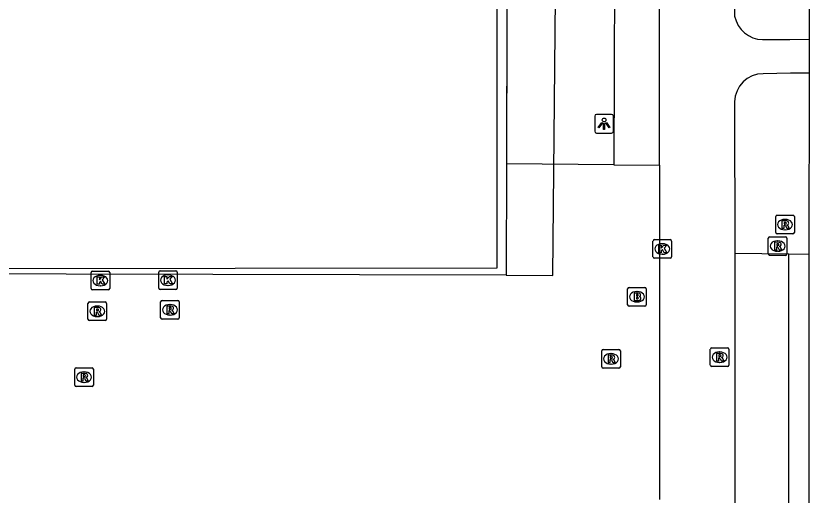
# Model space of a CAD drawing. Extents: x 161477 to 163040, y 383680 to 384868.
# Drawn here: x 162307 to 162350.15, y 384241.58 to 384267.31 of the extents above; entities that cross this region are included whole.
import ezdxf

# ---------------------------------------------------------------- set-up
doc = ezdxf.new("R2010")
doc.units = 0
for name, color, linetype in [('IMGEO_Brandkraan', 7, 'Continuous'), ('IMGEO_Dek', 7, 'Continuous'), ('IMGEO_Groenvoorziening', 7, 'Continuous'), ('IMGEO_Kolk', 7, 'Continuous'), ('IMGEO_Lichtpunt', 7, 'Continuous'), ('IMGEO_Pand', 7, 'Continuous'), ('IMGEO_Parkeervlak_open', 7, 'Continuous'), ('IMGEO_Rijbaan_lokaal_open', 7, 'Continuous'), ('IMGEO_Rioolput', 7, 'Continuous'), ('IMGEO_Voetpad_gesloten', 7, 'Continuous'), ('IMGEO_Voetpad_open', 7, 'Continuous')]:
    doc.layers.add(name, color=color, linetype=linetype)

msp = doc.modelspace()

# ---------------------------------------------------------------- linework, layer by layer
at = {"layer": 'IMGEO_Brandkraan'}
for p, q in [((162339.829, 384251.834), (162339.829, 384252.686)), ((162339.904, 384252.76), (162340.756, 384252.76)), ((162340.83, 384252.686), (162340.83, 384251.834)), ((162340.317, 384252.54), (162340.342, 384252.54)), ((162340.756, 384251.76), (162339.904, 384251.76)), ((162340.34, 384251.98), (162340.315, 384251.98))]:
    msp.add_line(p, q, dxfattribs=at)
for points in [[(162339.829, 384251.834), (162339.829, 384252.686)], [(162339.904, 384252.76), (162340.756, 384252.76)], [(162340.83, 384252.686), (162340.83, 384251.834)], [(162340.177, 384252.46), (162340.177, 384252.06), (162340.39, 384252.06)], [(162340.408, 384252.46), (162340.177, 384252.46)], [(162340.356, 384252.379), (162340.302, 384252.379), (162340.302, 384252.303)], [(162340.302, 384252.303), (162340.355, 384252.303)], [(162340.364, 384252.227), (162340.302, 384252.227), (162340.302, 384252.146)], [(162340.756, 384251.76), (162339.904, 384251.76)], [(162340.302, 384252.146), (162340.364, 384252.146)]]:
    msp.add_lwpolyline(points, dxfattribs=at)
for centre, radius, start, end in [((162339.906, 384252.684), 0.0765, 91.552, 178.448), ((162339.906, 384252.684), 0.0765, 91.552, 178.448), ((162340.754, 384252.684), 0.0765, 1.552, 88.448), ((162340.754, 384252.684), 0.0765, 1.552, 88.448), ((162340.357, 384252.341), 0.0379, 267.8285, 90.9355), ((162340.365, 384252.186), 0.0404, 269.8759, 90.5077), ((162340.412, 384252.315), 0.145, 59.4692, 91.5367), ((162340.437, 384252.362), 0.0922, 285.5137, 58.1501), ((162340.442, 384252.17), 0.105, 301.3115, 78.989), ((162339.906, 384251.836), 0.0765, 181.552, 268.448), ((162339.906, 384251.836), 0.0765, 181.552, 268.448), ((162340.396, 384252.311), 0.251, 268.6676, 293.5347), ((162340.754, 384251.836), 0.0765, 271.552, 358.448), ((162340.754, 384251.836), 0.0765, 271.552, 358.448)]:
    msp.add_arc(centre, radius, start, end, dxfattribs=at)
for centre, major_axis, ratio, start_param, end_param in [((162340.316, 384252.26), (-0.387, 0.002), 0.722429, 4.712389, 7.853982), ((162340.341, 384252.26), (-0.39, 0.002), 0.717154, 1.570796, 4.712389)]:
    msp.add_ellipse(centre, major_axis=major_axis, ratio=ratio, start_param=start_param, end_param=end_param, dxfattribs=at)
at = {"layer": 'IMGEO_Dek'}
msp.add_lwpolyline([(162333.44, 384315.53), (162333.427, 384309.474), (162333.327, 384259.394), (162333.315, 384253.414), (162335.823, 384253.405), (162336.152, 384288.811), (162336.108, 384296.753), (162339.147, 384296.744), (162341.567, 384296.737), (162346.608, 384296.722), (162349.584, 384296.713), (162350.152, 384337.274)], dxfattribs=at)
at = {"layer": 'IMGEO_Groenvoorziening'}
for points in [[(162333.357, 384274.488), (162333.327, 384259.394)], [(162348.499, 384222.57), (162348.492, 384254.548)]]:
    msp.add_lwpolyline(points, dxfattribs=at)
at = {"layer": 'IMGEO_Kolk'}
for p, q in [((162341.191, 384254.398), (162341.191, 384255.25)), ((162341.266, 384255.324), (162342.118, 384255.324)), ((162342.192, 384255.25), (162342.192, 384254.398)), ((162341.679, 384255.104), (162341.704, 384255.104)), ((162341.702, 384254.544), (162341.677, 384254.544)), ((162342.118, 384254.324), (162341.266, 384254.324)), ((162311.026, 384252.702), (162311.026, 384253.554)), ((162311.101, 384253.628), (162311.953, 384253.628)), ((162312.027, 384253.554), (162312.027, 384252.702)), ((162314.655, 384252.723), (162314.655, 384253.575)), ((162314.73, 384253.649), (162315.582, 384253.649)), ((162315.656, 384253.575), (162315.656, 384252.723)), ((162311.514, 384253.408), (162311.539, 384253.408)), ((162315.143, 384253.429), (162315.168, 384253.429)), ((162311.953, 384252.628), (162311.101, 384252.628)), ((162311.537, 384252.848), (162311.512, 384252.848)), ((162315.582, 384252.649), (162314.73, 384252.649)), ((162315.166, 384252.869), (162315.141, 384252.869))]:
    msp.add_line(p, q, dxfattribs=at)
for points in [[(162341.191, 384254.398), (162341.191, 384255.25)], [(162341.266, 384255.324), (162342.118, 384255.324)], [(162342.192, 384255.25), (162342.192, 384254.398)], [(162341.512, 384255.024), (162341.635, 384255.024), (162341.635, 384254.873), (162341.765, 384255.024), (162341.929, 384255.024), (162341.783, 384254.873), (162341.936, 384254.624), (162341.784, 384254.624), (162341.699, 384254.788), (162341.635, 384254.721), (162341.635, 384254.624), (162341.512, 384254.624), (162341.512, 384255.024)], [(162342.118, 384254.324), (162341.266, 384254.324)], [(162311.026, 384252.702), (162311.026, 384253.554)], [(162311.101, 384253.628), (162311.953, 384253.628)], [(162312.027, 384253.554), (162312.027, 384252.702)], [(162314.655, 384252.723), (162314.655, 384253.575)], [(162314.73, 384253.649), (162315.582, 384253.649)], [(162315.656, 384253.575), (162315.656, 384252.723)], [(162311.347, 384253.328), (162311.47, 384253.328), (162311.47, 384253.177), (162311.6, 384253.328), (162311.764, 384253.328), (162311.618, 384253.177), (162311.771, 384252.928), (162311.619, 384252.928), (162311.534, 384253.092), (162311.47, 384253.025), (162311.47, 384252.928), (162311.347, 384252.928), (162311.347, 384253.328)], [(162314.976, 384253.349), (162315.099, 384253.349), (162315.099, 384253.198), (162315.229, 384253.349), (162315.393, 384253.349), (162315.247, 384253.198), (162315.4, 384252.949), (162315.248, 384252.949), (162315.163, 384253.113), (162315.099, 384253.046), (162315.099, 384252.949), (162314.976, 384252.949), (162314.976, 384253.349)], [(162311.953, 384252.628), (162311.101, 384252.628)], [(162315.582, 384252.649), (162314.73, 384252.649)]]:
    msp.add_lwpolyline(points, dxfattribs=at)
for centre, start, end in [((162341.268, 384255.248), 91.552, 178.448), ((162341.268, 384255.248), 91.552, 178.448), ((162342.116, 384255.248), 1.552, 88.448), ((162342.116, 384255.248), 1.552, 88.448), ((162341.268, 384254.4), 181.552, 268.448), ((162341.268, 384254.4), 181.552, 268.448), ((162342.116, 384254.4), 271.552, 358.448), ((162342.116, 384254.4), 271.552, 358.448), ((162311.103, 384253.552), 91.552, 178.448), ((162311.103, 384253.552), 91.552, 178.448), ((162311.951, 384253.552), 1.552, 88.448), ((162311.951, 384253.552), 1.552, 88.448), ((162314.732, 384253.573), 91.552, 178.448), ((162314.732, 384253.573), 91.552, 178.448), ((162315.58, 384253.573), 1.552, 88.448), ((162315.58, 384253.573), 1.552, 88.448), ((162311.103, 384252.704), 181.552, 268.448), ((162311.103, 384252.704), 181.552, 268.448), ((162311.951, 384252.704), 271.552, 358.448), ((162311.951, 384252.704), 271.552, 358.448), ((162314.732, 384252.725), 181.552, 268.448), ((162314.732, 384252.725), 181.552, 268.448), ((162315.58, 384252.725), 271.552, 358.448), ((162315.58, 384252.725), 271.552, 358.448)]:
    msp.add_arc(centre, 0.0765, start, end, dxfattribs=at)
for centre, major_axis, ratio, start_param, end_param in [((162341.678, 384254.824), (-0.387, 0.002), 0.722429, 4.712389, 7.853982), ((162341.703, 384254.824), (-0.39, 0.002), 0.717154, 1.570796, 4.712389), ((162311.513, 384253.128), (-0.387, 0.002), 0.722429, 4.712389, 7.853982), ((162311.538, 384253.128), (-0.39, 0.002), 0.717154, 1.570796, 4.712389), ((162315.142, 384253.149), (-0.387, 0.002), 0.722429, 4.712389, 7.853982), ((162315.167, 384253.149), (-0.39, 0.002), 0.717154, 1.570796, 4.712389)]:
    msp.add_ellipse(centre, major_axis=major_axis, ratio=ratio, start_param=start_param, end_param=end_param, dxfattribs=at)
at = {"layer": 'IMGEO_Lichtpunt'}
for p, q in [((162338.067, 384261.943), (162338.067, 384261.136)), ((162338.067, 384261.943), (162338.067, 384261.136)), ((162338.969, 384262.038), (162338.161, 384262.038)), ((162338.969, 384262.038), (162338.161, 384262.038)), ((162339.063, 384261.136), (162339.063, 384261.943)), ((162339.063, 384261.136), (162339.063, 384261.943)), ((162338.161, 384261.042), (162338.969, 384261.042)), ((162338.161, 384261.042), (162338.969, 384261.042))]:
    msp.add_line(p, q, dxfattribs=at)
for points in [[(162338.441, 384261.607), (162338.48, 384261.579), (162338.292, 384261.317), (162338.254, 384261.344), (162338.441, 384261.607)], [(162338.543, 384261.559), (162338.59, 384261.559), (162338.59, 384261.237), (162338.543, 384261.237), (162338.543, 384261.559)], [(162338.653, 384261.579), (162338.691, 384261.606), (162338.878, 384261.344), (162338.839, 384261.316), (162338.653, 384261.579)]]:
    msp.add_lwpolyline(points, dxfattribs=at)
msp.add_circle((162338.566, 384261.741), 0.0994, dxfattribs=at)
for centre, start, end in [((162338.161, 384261.943), 90, 180), ((162338.161, 384261.943), 90, 180), ((162338.969, 384261.943), 0, 90), ((162338.969, 384261.943), 0, 90), ((162338.161, 384261.136), 180, 270), ((162338.161, 384261.136), 180, 270), ((162338.969, 384261.136), 270, 0), ((162338.969, 384261.136), 270, 360)]:
    msp.add_arc(centre, 0.0946, start, end, dxfattribs=at)
at = {"layer": 'IMGEO_Pand'}
for points in [[(162278.644, 384241.731), (162278.744, 384209.614), (162304.79, 384209.113), (162304.675, 384253.783), (162332.833, 384253.804), (162332.868, 384338.814), (162317.775, 384338.596), (162317.492, 384279.991), (162304.608, 384279.951), (162278.525, 384280.163), (162247.165, 384280.093), (162247.036, 384254.271), (162278.605, 384254.33), (162278.607, 384253.545)], [(162349.585, 384266.072), (162349.589, 384296.714), (162349.589, 384296.817)], [(162349.584, 384264.259), (162349.585, 384266.072)], [(162349.583, 384254.534), (162349.584, 384264.259)], [(162349.579, 384222.569), (162349.575, 384245.795), (162349.582, 384249.674), (162349.582, 384250), (162349.583, 384254.534)]]:
    msp.add_lwpolyline(points, dxfattribs=at)
at = {"layer": 'IMGEO_Parkeervlak_open'}
for points in [[(162333.327, 384259.394), (162333.315, 384253.414), (162309.698, 384253.476), (162305.316, 384253.488), (162305.289, 384243.335), (162305.283, 384241.349)], [(162339.087, 384259.335), (162333.327, 384259.394)]]:
    msp.add_lwpolyline(points, dxfattribs=at)
at = {"layer": 'IMGEO_Rijbaan_lokaal_open'}
for points in [[(162341.533, 384259.31), (162341.567, 384296.737), (162341.569, 384298.807), (162341.606, 384339.094)], [(162345.575, 384295.623), (162345.574, 384267.378), (162345.574, 384267.312)], [(162347.076, 384266.054), (162348.538, 384266.065), (162349.585, 384266.072)], [(162349.584, 384264.259), (162348.579, 384264.245), (162347.099, 384264.224)], [(162345.574, 384262.713), (162345.577, 384254.588)], [(162341.533, 384259.31), (162341.539, 384241.386)], [(162345.577, 384254.588), (162345.561, 384224.548)]]:
    msp.add_lwpolyline(points, dxfattribs=at)
for centre, radius, start, end in [((162347.094, 384267.601), 1.547, 190.7554, 269.3488), ((162347.109, 384262.689), 1.535, 90.3674, 179.1042)]:
    msp.add_arc(centre, radius, start, end, dxfattribs=at)
at = {"layer": 'IMGEO_Rioolput'}
for p, q in [((162347.779, 384255.704), (162347.779, 384256.556)), ((162347.854, 384256.63), (162348.706, 384256.63)), ((162348.78, 384256.556), (162348.78, 384255.704)), ((162348.267, 384256.41), (162348.292, 384256.41)), ((162348.29, 384255.85), (162348.265, 384255.85)), ((162347.379, 384254.554), (162347.379, 384255.406)), ((162347.454, 384255.48), (162348.306, 384255.48)), ((162348.706, 384255.63), (162347.854, 384255.63)), ((162347.867, 384255.26), (162347.892, 384255.26)), ((162348.38, 384255.406), (162348.38, 384254.554)), ((162348.306, 384254.48), (162347.454, 384254.48)), ((162347.89, 384254.7), (162347.865, 384254.7)), ((162310.859, 384251.054), (162310.859, 384251.906)), ((162310.934, 384251.98), (162311.786, 384251.98)), ((162311.347, 384251.76), (162311.372, 384251.76)), ((162311.86, 384251.906), (162311.86, 384251.054)), ((162314.759, 384251.134), (162314.759, 384251.986)), ((162314.834, 384252.06), (162315.686, 384252.06)), ((162315.247, 384251.84), (162315.272, 384251.84)), ((162315.76, 384251.986), (162315.76, 384251.134)), ((162311.786, 384250.98), (162310.934, 384250.98)), ((162311.37, 384251.2), (162311.345, 384251.2)), ((162315.686, 384251.06), (162314.834, 384251.06)), ((162315.27, 384251.28), (162315.245, 384251.28)), ((162338.439, 384248.504), (162338.439, 384249.356)), ((162338.514, 384249.43), (162339.366, 384249.43)), ((162338.927, 384249.21), (162338.952, 384249.21)), ((162339.44, 384249.356), (162339.44, 384248.504)), ((162344.269, 384248.594), (162344.269, 384249.446)), ((162344.344, 384249.52), (162345.196, 384249.52)), ((162344.757, 384249.3), (162344.782, 384249.3)), ((162345.27, 384249.446), (162345.27, 384248.594)), ((162344.78, 384248.74), (162344.755, 384248.74)), ((162310.149, 384247.524), (162310.149, 384248.376)), ((162310.224, 384248.45), (162311.076, 384248.45)), ((162311.15, 384248.376), (162311.15, 384247.524)), ((162339.366, 384248.43), (162338.514, 384248.43)), ((162338.95, 384248.65), (162338.925, 384248.65)), ((162345.196, 384248.52), (162344.344, 384248.52)), ((162310.637, 384248.23), (162310.662, 384248.23)), ((162311.076, 384247.45), (162310.224, 384247.45)), ((162310.66, 384247.67), (162310.635, 384247.67))]:
    msp.add_line(p, q, dxfattribs=at)
for points in [[(162347.779, 384255.704), (162347.779, 384256.556)], [(162347.854, 384256.63), (162348.706, 384256.63)], [(162348.78, 384256.556), (162348.78, 384255.704)], [(162348.368, 384256.328), (162348.116, 384256.33), (162348.116, 384255.93)], [(162348.116, 384255.93), (162348.24, 384255.93), (162348.24, 384256.092), (162348.251, 384256.092)], [(162348.294, 384256.249), (162348.24, 384256.249), (162348.24, 384256.168)], [(162348.24, 384256.168), (162348.292, 384256.168)], [(162348.298, 384256.063), (162348.369, 384255.93), (162348.509, 384255.93), (162348.444, 384256.056)], [(162347.379, 384254.554), (162347.379, 384255.406)], [(162347.454, 384255.48), (162348.306, 384255.48)], [(162348.706, 384255.63), (162347.854, 384255.63)], [(162348.38, 384255.406), (162348.38, 384254.554)], [(162347.968, 384255.178), (162347.716, 384255.18), (162347.716, 384254.78)], [(162347.716, 384254.78), (162347.84, 384254.78), (162347.84, 384254.942), (162347.851, 384254.942)], [(162347.894, 384255.099), (162347.84, 384255.099), (162347.84, 384255.018)], [(162347.84, 384255.018), (162347.892, 384255.018)], [(162347.898, 384254.913), (162347.969, 384254.78), (162348.109, 384254.78), (162348.044, 384254.906)], [(162348.306, 384254.48), (162347.454, 384254.48)], [(162310.859, 384251.054), (162310.859, 384251.906)], [(162310.934, 384251.98), (162311.786, 384251.98)], [(162311.86, 384251.906), (162311.86, 384251.054)], [(162314.759, 384251.134), (162314.759, 384251.986)], [(162314.834, 384252.06), (162315.686, 384252.06)], [(162315.348, 384251.758), (162315.096, 384251.76), (162315.096, 384251.36)], [(162315.76, 384251.986), (162315.76, 384251.134)], [(162311.448, 384251.678), (162311.196, 384251.68), (162311.196, 384251.28)], [(162311.196, 384251.28), (162311.32, 384251.28), (162311.32, 384251.442), (162311.331, 384251.442)], [(162311.374, 384251.599), (162311.32, 384251.599), (162311.32, 384251.518)], [(162311.32, 384251.518), (162311.372, 384251.518)], [(162311.378, 384251.413), (162311.449, 384251.28), (162311.589, 384251.28), (162311.524, 384251.406)], [(162315.096, 384251.36), (162315.22, 384251.36), (162315.22, 384251.522), (162315.231, 384251.522)], [(162315.274, 384251.679), (162315.22, 384251.679), (162315.22, 384251.598)], [(162315.22, 384251.598), (162315.272, 384251.598)], [(162315.278, 384251.493), (162315.349, 384251.36), (162315.489, 384251.36), (162315.424, 384251.486)], [(162311.786, 384250.98), (162310.934, 384250.98)], [(162315.686, 384251.06), (162314.834, 384251.06)], [(162338.439, 384248.504), (162338.439, 384249.356)], [(162338.514, 384249.43), (162339.366, 384249.43)], [(162339.44, 384249.356), (162339.44, 384248.504)], [(162344.269, 384248.594), (162344.269, 384249.446)], [(162344.344, 384249.52), (162345.196, 384249.52)], [(162344.858, 384249.218), (162344.606, 384249.22), (162344.606, 384248.82)], [(162345.27, 384249.446), (162345.27, 384248.594)], [(162339.028, 384249.128), (162338.776, 384249.13), (162338.776, 384248.73)], [(162338.776, 384248.73), (162338.9, 384248.73), (162338.9, 384248.892), (162338.911, 384248.892)], [(162338.954, 384249.049), (162338.9, 384249.049), (162338.9, 384248.968)], [(162338.9, 384248.968), (162338.952, 384248.968)], [(162338.958, 384248.863), (162339.029, 384248.73), (162339.169, 384248.73), (162339.104, 384248.856)], [(162344.606, 384248.82), (162344.73, 384248.82), (162344.73, 384248.982), (162344.741, 384248.982)], [(162344.784, 384249.139), (162344.73, 384249.139), (162344.73, 384249.058)], [(162344.73, 384249.058), (162344.782, 384249.058)], [(162344.788, 384248.953), (162344.859, 384248.82), (162344.999, 384248.82), (162344.934, 384248.946)], [(162310.149, 384247.524), (162310.149, 384248.376)], [(162310.224, 384248.45), (162311.076, 384248.45)], [(162311.15, 384248.376), (162311.15, 384247.524)], [(162339.366, 384248.43), (162338.514, 384248.43)], [(162345.196, 384248.52), (162344.344, 384248.52)], [(162310.738, 384248.148), (162310.486, 384248.15), (162310.486, 384247.75)], [(162310.486, 384247.75), (162310.61, 384247.75), (162310.61, 384247.912), (162310.621, 384247.912)], [(162310.664, 384248.069), (162310.61, 384248.069), (162310.61, 384247.988)], [(162310.61, 384247.988), (162310.662, 384247.988)], [(162310.668, 384247.883), (162310.739, 384247.75), (162310.879, 384247.75), (162310.814, 384247.876)], [(162311.076, 384247.45), (162310.224, 384247.45)]]:
    msp.add_lwpolyline(points, dxfattribs=at)
for centre, radius, start, end in [((162347.856, 384256.554), 0.0765, 91.552, 178.448), ((162347.856, 384256.554), 0.0765, 91.552, 178.448), ((162348.704, 384256.554), 0.0765, 1.552, 88.448), ((162348.704, 384256.554), 0.0765, 1.552, 88.448), ((162348.25, 384256.039), 0.0533, 26.0293, 88.6989), ((162348.276, 384256.357), 0.19, 274.7715, 282.9687), ((162348.3, 384256.153), 0.0964, 77.0061, 93.1865), ((162348.314, 384256.21), 0.0378, 276.6634, 79.6772), ((162348.367, 384256.218), 0.109, 350.3612, 89.416), ((162348.365, 384256.218), 0.112, 277.5842, 350.9817), ((162348.349, 384256.003), 0.108, 29.5134, 73.7905), ((162347.856, 384255.706), 0.0765, 181.552, 268.448), ((162347.856, 384255.706), 0.0765, 181.552, 268.448), ((162348.704, 384255.706), 0.0765, 271.552, 358.448), ((162348.704, 384255.706), 0.0765, 271.552, 358.448), ((162347.456, 384255.404), 0.0765, 91.552, 178.448), ((162347.456, 384255.404), 0.0765, 91.552, 178.448), ((162348.304, 384255.404), 0.0765, 1.552, 88.448), ((162348.304, 384255.404), 0.0765, 1.552, 88.448), ((162347.85, 384254.889), 0.0533, 26.0293, 88.6989), ((162347.876, 384255.207), 0.19, 274.7715, 282.9687), ((162347.9, 384255.003), 0.0964, 77.0061, 93.1865), ((162347.914, 384255.06), 0.0378, 276.6634, 79.6772), ((162347.967, 384255.068), 0.109, 350.3612, 89.416), ((162347.965, 384255.068), 0.112, 277.5842, 350.9817), ((162347.949, 384254.853), 0.108, 29.5134, 73.7905), ((162347.456, 384254.556), 0.0765, 181.552, 268.448), ((162347.456, 384254.556), 0.0765, 181.552, 268.448), ((162348.304, 384254.556), 0.0765, 271.552, 358.448), ((162348.304, 384254.556), 0.0765, 271.552, 358.448), ((162310.936, 384251.904), 0.0765, 91.552, 178.448), ((162310.936, 384251.904), 0.0765, 91.552, 178.448), ((162311.784, 384251.904), 0.0765, 1.552, 88.448), ((162311.784, 384251.904), 0.0765, 1.552, 88.448), ((162314.836, 384251.984), 0.0765, 91.552, 178.448), ((162314.836, 384251.984), 0.0765, 91.552, 178.448), ((162315.347, 384251.648), 0.109, 350.3612, 89.416), ((162315.684, 384251.984), 0.0765, 1.552, 88.448), ((162315.684, 384251.984), 0.0765, 1.552, 88.448), ((162311.33, 384251.389), 0.0533, 26.0293, 88.6989), ((162311.356, 384251.707), 0.19, 274.7715, 282.9687), ((162311.38, 384251.503), 0.0964, 77.0061, 93.1865), ((162311.394, 384251.56), 0.0378, 276.6634, 79.6772), ((162311.447, 384251.568), 0.109, 350.3612, 89.416), ((162311.445, 384251.568), 0.112, 277.5842, 350.9817), ((162311.429, 384251.353), 0.108, 29.5134, 73.7905), ((162315.23, 384251.469), 0.0533, 26.0293, 88.6989), ((162315.256, 384251.787), 0.19, 274.7715, 282.9687), ((162315.28, 384251.583), 0.0964, 77.0061, 93.1865), ((162315.294, 384251.64), 0.0378, 276.6634, 79.6772), ((162315.345, 384251.648), 0.112, 277.5842, 350.9817), ((162315.329, 384251.433), 0.108, 29.5134, 73.7905), ((162310.936, 384251.056), 0.0765, 181.552, 268.448), ((162310.936, 384251.056), 0.0765, 181.552, 268.448), ((162311.784, 384251.056), 0.0765, 271.552, 358.448), ((162311.784, 384251.056), 0.0765, 271.552, 358.448), ((162314.836, 384251.136), 0.0765, 181.552, 268.448), ((162314.836, 384251.136), 0.0765, 181.552, 268.448), ((162315.684, 384251.136), 0.0765, 271.552, 358.448), ((162315.684, 384251.136), 0.0765, 271.552, 358.448), ((162338.516, 384249.354), 0.0765, 91.552, 178.448), ((162338.516, 384249.354), 0.0765, 91.552, 178.448), ((162339.364, 384249.354), 0.0765, 1.552, 88.448), ((162339.364, 384249.354), 0.0765, 1.552, 88.448), ((162344.346, 384249.444), 0.0765, 91.552, 178.448), ((162344.346, 384249.444), 0.0765, 91.552, 178.448), ((162344.857, 384249.108), 0.109, 350.3612, 89.416), ((162345.194, 384249.444), 0.0765, 1.552, 88.448), ((162345.194, 384249.444), 0.0765, 1.552, 88.448), ((162338.91, 384248.839), 0.0533, 26.0293, 88.6989), ((162338.936, 384249.157), 0.19, 274.7715, 282.9687), ((162338.96, 384248.953), 0.0964, 77.0061, 93.1865), ((162338.974, 384249.01), 0.0378, 276.6634, 79.6772), ((162339.027, 384249.018), 0.109, 350.3612, 89.416), ((162339.025, 384249.018), 0.112, 277.5842, 350.9817), ((162339.009, 384248.803), 0.108, 29.5134, 73.7905), ((162344.74, 384248.929), 0.0533, 26.0293, 88.6989), ((162344.766, 384249.247), 0.19, 274.7715, 282.9687), ((162344.79, 384249.043), 0.0964, 77.0061, 93.1865), ((162344.804, 384249.1), 0.0378, 276.6634, 79.6772), ((162344.855, 384249.108), 0.112, 277.5842, 350.9817), ((162344.839, 384248.893), 0.108, 29.5134, 73.7905), ((162310.226, 384248.374), 0.0765, 91.552, 178.448), ((162310.226, 384248.374), 0.0765, 91.552, 178.448), ((162311.074, 384248.374), 0.0765, 1.552, 88.448), ((162311.074, 384248.374), 0.0765, 1.552, 88.448), ((162338.516, 384248.506), 0.0765, 181.552, 268.448), ((162338.516, 384248.506), 0.0765, 181.552, 268.448), ((162339.364, 384248.506), 0.0765, 271.552, 358.448), ((162339.364, 384248.506), 0.0765, 271.552, 358.448), ((162344.346, 384248.596), 0.0765, 181.552, 268.448), ((162344.346, 384248.596), 0.0765, 181.552, 268.448), ((162345.194, 384248.596), 0.0765, 271.552, 358.448), ((162345.194, 384248.596), 0.0765, 271.552, 358.448), ((162310.62, 384247.859), 0.0533, 26.0293, 88.6989), ((162310.646, 384248.177), 0.19, 274.7715, 282.9687), ((162310.67, 384247.973), 0.0964, 77.0061, 93.1865), ((162310.684, 384248.03), 0.0378, 276.6634, 79.6772), ((162310.737, 384248.038), 0.109, 350.3612, 89.416), ((162310.735, 384248.038), 0.112, 277.5842, 350.9817), ((162310.719, 384247.823), 0.108, 29.5134, 73.7905), ((162310.226, 384247.526), 0.0765, 181.552, 268.448), ((162310.226, 384247.526), 0.0765, 181.552, 268.448), ((162311.074, 384247.526), 0.0765, 271.552, 358.448), ((162311.074, 384247.526), 0.0765, 271.552, 358.448)]:
    msp.add_arc(centre, radius, start, end, dxfattribs=at)
for centre, major_axis, ratio, start_param, end_param in [((162348.266, 384256.13), (-0.387, 0.002), 0.722429, 4.712389, 7.853982), ((162348.291, 384256.13), (-0.39, 0.002), 0.717154, 1.570796, 4.712389), ((162347.866, 384254.98), (-0.387, 0.002), 0.722429, 4.712389, 7.853982), ((162347.891, 384254.98), (-0.39, 0.002), 0.717154, 1.570796, 4.712389), ((162311.346, 384251.48), (-0.387, 0.002), 0.722429, 4.712389, 7.853982), ((162311.371, 384251.48), (-0.39, 0.002), 0.717154, 1.570796, 4.712389), ((162315.246, 384251.56), (-0.387, 0.002), 0.722429, 4.712389, 7.853982), ((162315.271, 384251.56), (-0.39, 0.002), 0.717154, 1.570796, 4.712389), ((162338.926, 384248.93), (-0.387, 0.002), 0.722429, 4.712389, 7.853982), ((162338.951, 384248.93), (-0.39, 0.002), 0.717154, 1.570796, 4.712389), ((162344.756, 384249.02), (-0.387, 0.002), 0.722429, 4.712389, 7.853982), ((162344.781, 384249.02), (-0.39, 0.002), 0.717154, 1.570796, 4.712389), ((162310.636, 384247.95), (-0.387, 0.002), 0.722429, 4.712389, 7.853982), ((162310.661, 384247.95), (-0.39, 0.002), 0.717154, 1.570796, 4.712389)]:
    msp.add_ellipse(centre, major_axis=major_axis, ratio=ratio, start_param=start_param, end_param=end_param, dxfattribs=at)
at = {"layer": 'IMGEO_Voetpad_gesloten'}
msp.add_lwpolyline([(162333.44, 384315.53), (162333.427, 384309.474), (162333.327, 384259.394), (162333.315, 384253.414), (162335.823, 384253.405), (162336.152, 384288.811)], dxfattribs=at)
at = {"layer": 'IMGEO_Voetpad_open'}
for points in [[(162339.144, 384274.434), (162339.087, 384259.335)], [(162339.087, 384259.335), (162341.533, 384259.31)], [(162348.492, 384254.548), (162345.577, 384254.588)], [(162349.583, 384254.534), (162348.492, 384254.548)]]:
    msp.add_lwpolyline(points, dxfattribs=at)

doc.saveas('drawing.dxf')
